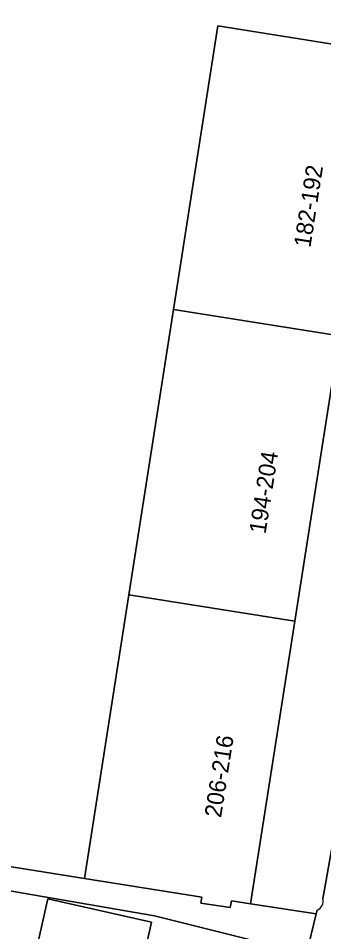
# Model space of a CAD drawing. Extents: x 162172 to 163187, y 382874 to 383685.
# Drawn here: x 163132.3 to 163150.4, y 383107.4 to 383161.7 of the extents above; entities that cross this region are included whole.
import ezdxf

# ---------------------------------------------------------------- set-up
doc = ezdxf.new("R2010")
doc.units = 0
for name, color, linetype in [('IMGEO_Erf', 7, 'Continuous'), ('IMGEO_Pand', 7, 'Continuous'), ('IMGEO_Pand_nummerreeks', 7, 'Continuous'), ('IMGEO_Voetpad_open', 7, 'Continuous')]:
    doc.layers.add(name, color=color, linetype=linetype)

msp = doc.modelspace()

# ---------------------------------------------------------------- linework, layer by layer
at = {"layer": 'IMGEO_Erf'}
for points in [[(163150.387, 383109.402), (163154.256, 383131.058), (163157.499, 383151.959), (163158.378, 383158.574), (163159.977, 383173.635), (163161.497, 383190.557)], [(163123.838, 383112.587), (163136.231, 383110.599), (163138.871, 383127.433), (163141.526, 383144.371), (163144.166, 383161.205), (163151.345, 383160.071), (163151.419, 383160.545), (163153.095, 383160.282), (163153.028, 383159.85), (163154.034, 383159.692), (163151.388, 383142.813), (163148.734, 383125.887), (163146.104, 383109.108), (163150.004, 383108.497), (163150.063, 383108.734)], [(163149.419, 383106.133), (163140.4, 383108.39), (163122.138, 383111.527), (163122.83, 383116.829), (163119.75, 383117.202), (163119.449, 383114.461), (163115.84, 383114.858), (163115.763, 383114.155), (163110.102, 383114.777), (163110.557, 383118.212), (163107.69, 383118.684), (163107.394, 383116.452), (163103.875, 383116.919), (163104.186, 383119.262), (163101.863, 383119.571), (163101.398, 383116.067), (163097.186, 383116.626), (163095.699, 383110.03), (163101.849, 383108.71), (163101.1, 383105.19)]]:
    msp.add_lwpolyline(points, dxfattribs=at)
msp.add_lwpolyline([(163133.257, 383105.802), (163134.055, 383109.39), (163140.227, 383108.016), (163139.428, 383104.428)], close=True, dxfattribs=at)
msp.add_arc((163149.845, 383109.252), 0.562, 292.8011, 15.4493, dxfattribs=at)
at = {"layer": 'IMGEO_Pand'}
for points in [[(163141.526, 383144.371), (163151.388, 383142.813), (163154.034, 383159.692), (163153.028, 383159.85), (163153.095, 383160.282), (163151.419, 383160.545), (163151.345, 383160.071), (163144.166, 383161.205)], [(163148.734, 383125.887), (163151.388, 383142.813), (163141.526, 383144.371), (163138.871, 383127.433)], [(163148.734, 383125.887), (163138.871, 383127.433), (163136.231, 383110.599), (163143.208, 383109.505), (163143.152, 383109.148), (163144.897, 383108.874), (163144.961, 383109.287), (163146.104, 383109.108)], [(163139.428, 383104.428), (163140.227, 383108.016), (163134.055, 383109.39), (163133.257, 383105.802)]]:
    msp.add_lwpolyline(points, close=True, dxfattribs=at)
at = {"layer": 'IMGEO_Voetpad_open'}
for points in [[(163158.097, 383262.951), (163156.587, 383263.842), (163151.366, 383266.818), (163150.466, 383265.855), (163150.434, 383265.544), (163150.348, 383264.717), (163150.191, 383264.741), (163148.928, 383256.284), (163148.897, 383256.288), (163148.674, 383254.811), (163148.649, 383254.815), (163148.588, 383254.239), (163149.484, 383254.082), (163149.786, 383248.385), (163159.893, 383248.853), (163160.002, 383246.311), (163160.795, 383232.984), (163161.526, 383207.385), (163161.497, 383190.557), (163159.977, 383173.635), (163158.378, 383158.574), (163157.499, 383151.959), (163154.256, 383131.058), (163150.387, 383109.402)], [(163122.138, 383111.527), (163140.4, 383108.39), (163149.419, 383106.133), (163150.004, 383108.497), (163146.104, 383109.108), (163144.961, 383109.287), (163144.897, 383108.874), (163143.152, 383109.148), (163143.208, 383109.505), (163136.231, 383110.599), (163123.838, 383112.587)], [(163150.063, 383108.734), (163150.004, 383108.497), (163149.419, 383106.133), (163149.381, 383105.978), (163147.898, 383099.992), (163146.307, 383095.128), (163143.796, 383089.423), (163142.018, 383085.879), (163140.831, 383083.843), (163139.642, 383081.803)]]:
    msp.add_lwpolyline(points, dxfattribs=at)
msp.add_arc((163149.845, 383109.252), 0.562, 292.8011, 15.4493, dxfattribs=at)

# ---------------------------------------------------------------- texts
at = {"layer": 'IMGEO_Pand_nummerreeks'}
for s, p in [('182-192', (163149.652, 383148.014)), ('194-204', (163146.99, 383131.027)), ('206-216', (163144.348, 383114.175))]:
    msp.add_text(s, height=1, rotation=81.0903, dxfattribs=at).set_placement(p)

doc.saveas('drawing.dxf')
